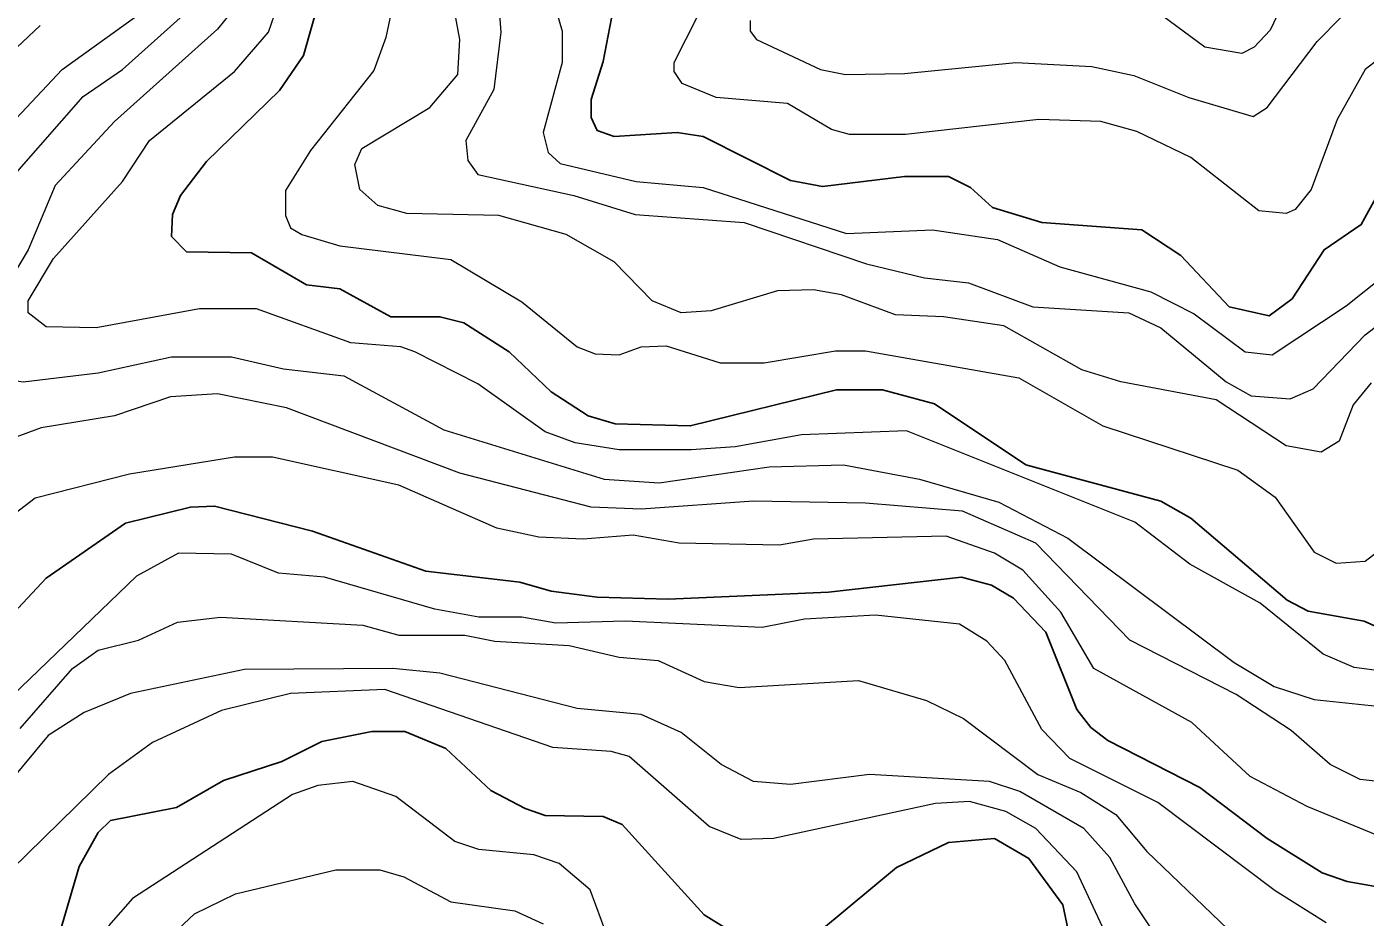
# Model space of a CAD drawing. Extents: x 577 to 602.9, y 7483.8 to 7511.6.
# Drawn here: x 584.628 to 585.691, y 7487.741 to 7488.448 of the extents above; entities that cross this region are included whole.
import ezdxf

# ---------------------------------------------------------------- set-up
doc = ezdxf.new("R2010")
doc.units = 0
doc.header["$LTSCALE"] = 0.032
doc.layers.add('1', color=7, linetype='Continuous', lineweight=25)
doc.layers.add('2', color=7, linetype='Continuous', lineweight=13)

msp = doc.modelspace()

# ---------------------------------------------------------------- linework, layer by layer
at = {"layer": '1'}
for points in [[(585.0975, 7488.4824), (585.0856, 7488.4204), (585.0761, 7488.3902), (585.0761, 7488.3759), (585.0808, 7488.3656), (585.0944, 7488.3608), (585.1444, 7488.364), (585.1651, 7488.3608), (585.2343, 7488.3258), (585.2597, 7488.321), (585.325, 7488.329), (585.3599, 7488.329), (585.3774, 7488.3202), (585.3949, 7488.3043), (585.4339, 7488.2924), (585.5134, 7488.2868), (585.5444, 7488.2662), (585.5826, 7488.2256), (585.6144, 7488.2184), (585.6327, 7488.232), (585.6581, 7488.2709), (585.6876, 7488.2908), (585.705, 7488.3226)], [(584.7429, 7488.2813), (584.7437, 7488.2988), (584.75, 7488.3139), (584.7707, 7488.3409), (584.8288, 7488.3974), (584.8478, 7488.4252), (584.8614, 7488.4737)], [(584.6387, 7488.449), (584.6109, 7488.4228)], [(585.7448, 7487.9513), (585.6899, 7487.9759), (585.6454, 7487.9839), (585.6287, 7487.9926), (585.5524, 7488.0578), (585.5285, 7488.0713), (585.4212, 7488.1), (585.3488, 7488.1485), (585.3075, 7488.1596), (585.2709, 7488.1596), (585.1548, 7488.131), (585.0951, 7488.1326), (585.0737, 7488.1389), (585.0443, 7488.158), (585.0109, 7488.1898), (584.9751, 7488.2129), (584.956, 7488.2177), (584.917, 7488.2177), (584.8765, 7488.2399), (584.8502, 7488.2431), (584.8065, 7488.2685), (584.7548, 7488.2693), (584.7429, 7488.2813)], [(584.6212, 7487.9863), (584.6435, 7488.0101), (584.7063, 7488.0538), (584.758, 7488.0666), (584.7771, 7488.0674), (584.855, 7488.0475), (584.9449, 7488.0157), (585.0196, 7488.0069), (585.0443, 7487.9998), (585.0808, 7487.995), (585.1373, 7487.9934), (585.2645, 7487.999), (585.3703, 7488.0109), (585.3941, 7488.0045), (585.4116, 7487.9942), (585.4371, 7487.9672), (585.4617, 7487.9059), (585.4729, 7487.8916), (585.4864, 7487.8813), (585.5595, 7487.8439), (585.6128, 7487.8034), (585.6565, 7487.7763), (585.6764, 7487.7692), (585.7321, 7487.7596)], [(584.6498, 7487.7135), (584.6697, 7487.7811), (584.6848, 7487.8081), (584.6944, 7487.8177), (584.7469, 7487.828), (584.7842, 7487.8495), (584.8304, 7487.8646), (584.8622, 7487.8805), (584.9019, 7487.8884), (584.9282, 7487.8884), (584.9608, 7487.8749), (584.9965, 7487.8415), (585.0236, 7487.8272), (585.0395, 7487.8217), (585.0856, 7487.8209), (585.1007, 7487.8145), (585.1659, 7487.7429), (585.1826, 7487.7326)], [(585.259, 7487.731), (585.3186, 7487.7803), (585.3599, 7487.8002), (585.3965, 7487.8034), (585.4236, 7487.7875), (585.4506, 7487.7509), (585.457, 7487.7207)]]:
    msp.add_lwpolyline(points, dxfattribs=at)
at = {"layer": '2'}
for points in [[(584.6077, 7488.3624), (584.6562, 7488.4141), (584.7389, 7488.4737), (584.7739, 7488.5095), (584.7858, 7488.5317), (584.7962, 7488.5628), (584.7993, 7488.5842), (584.7874, 7488.6383), (584.7874, 7488.7003), (584.7755, 7488.748), (584.7914, 7488.787), (584.8264, 7488.8276), (584.851, 7488.8625), (584.9528, 7488.9548), (584.9997, 7489.0017)], [(585.0339, 7488.5111), (585.053, 7488.4443), (585.053, 7488.4196), (585.0379, 7488.364), (585.0419, 7488.3481), (585.0514, 7488.3393), (585.1118, 7488.325), (585.1651, 7488.3202), (585.2788, 7488.2837), (585.3472, 7488.2868), (585.3989, 7488.2789), (585.4482, 7488.2574), (585.5206, 7488.2375), (585.5548, 7488.22), (585.5953, 7488.1898), (585.6168, 7488.1874), (585.6756, 7488.2264), (585.7353, 7488.2741)], [(585.7782, 7487.9266), (585.682, 7487.9393), (585.6573, 7487.9497), (585.6072, 7487.9902), (585.5516, 7488.0212), (585.5078, 7488.0546), (585.3265, 7488.127), (585.2431, 7488.1238), (585.1906, 7488.1143), (585.1556, 7488.1119), (585.0983, 7488.1119), (585.0633, 7488.1175), (585.0395, 7488.1262), (584.9862, 7488.1644), (584.9361, 7488.1898), (584.925, 7488.1938), (584.8852, 7488.197), (584.8105, 7488.224), (584.7651, 7488.224), (584.6832, 7488.2089), (584.6435, 7488.2097), (584.6292, 7488.2208), (584.6292, 7488.2304), (584.6491, 7488.2638), (584.7039, 7488.325), (584.7254, 7488.3576), (584.793, 7488.4125), (584.82, 7488.4435), (584.8367, 7488.492)], [(585.0005, 7488.4952), (585.0045, 7488.4435), (584.9989, 7488.3982), (584.9767, 7488.3576), (584.9783, 7488.3417), (584.9862, 7488.3306), (585.0625, 7488.3139), (585.1111, 7488.2988), (585.1977, 7488.2924), (585.2947, 7488.2598), (585.3409, 7488.2487), (585.3758, 7488.2447), (585.4267, 7488.2256), (585.5031, 7488.2208), (585.5285, 7488.2089), (585.5802, 7488.166), (585.6001, 7488.1548), (585.6311, 7488.1524), (585.6494, 7488.1604), (585.6907, 7488.2033), (585.7456, 7488.2455)], [(585.6367, 7488.4904), (585.6152, 7488.4451), (585.6025, 7488.4316), (585.5929, 7488.4268), (585.5635, 7488.4316), (585.5078, 7488.4729)], [(584.6029, 7488.3131), (584.6729, 7488.3926), (584.7039, 7488.4141), (584.7803, 7488.4824)], [(584.9226, 7488.4848), (584.9131, 7488.4395), (584.9035, 7488.4133), (584.8534, 7488.3497), (584.8335, 7488.3178), (584.8335, 7488.298), (584.8375, 7488.2884), (584.8463, 7488.2829), (584.8765, 7488.2741), (584.9647, 7488.263), (585.0212, 7488.2296), (585.0649, 7488.1938), (585.0792, 7488.1882), (585.0983, 7488.1874), (585.1158, 7488.1938), (585.1357, 7488.1946), (585.1786, 7488.1811), (585.2136, 7488.1811), (585.2701, 7488.1906), (585.2939, 7488.1906), (585.4156, 7488.1691), (585.4824, 7488.131), (585.5897, 7488.096), (585.6192, 7488.0745), (585.6502, 7488.0308), (585.6677, 7488.022), (585.6907, 7488.0236), (585.7186, 7488.0451)], [(585.6955, 7488.1652), (585.6812, 7488.1477), (585.6701, 7488.119), (585.6557, 7488.1103), (585.6279, 7488.1151), (585.5723, 7488.1517), (585.4967, 7488.166), (585.4657, 7488.1755), (585.4037, 7488.2105), (585.356, 7488.2177), (585.3178, 7488.2192), (585.2749, 7488.2351), (585.2526, 7488.2391), (585.224, 7488.2383), (585.1715, 7488.2224), (585.1476, 7488.2208), (585.1246, 7488.2304), (585.0944, 7488.2614), (585.0562, 7488.2829), (585.0029, 7488.298), (584.9298, 7488.2996), (584.9067, 7488.3059), (584.8924, 7488.3186), (584.8884, 7488.3385), (584.894, 7488.3512), (584.948, 7488.3838), (584.9703, 7488.4101), (584.9719, 7488.4379), (584.9639, 7488.4809)], [(584.8017, 7488.4737), (584.7795, 7488.4459), (584.6976, 7488.3727), (584.6506, 7488.3218)], [(585.7217, 7488.4379), (585.6907, 7488.4141), (585.6685, 7488.3743), (585.6478, 7488.3186), (585.6351, 7488.3027), (585.6279, 7488.2996), (585.6064, 7488.3019), (585.5524, 7488.3441), (585.5094, 7488.3648), (585.4808, 7488.3727), (585.4315, 7488.3743), (585.3257, 7488.3624), (585.2812, 7488.3624), (585.2669, 7488.3663), (585.2319, 7488.387), (585.1755, 7488.3918), (585.1484, 7488.4029), (585.1421, 7488.4125), (585.1421, 7488.4196), (585.1611, 7488.457)], [(585.2025, 7488.453), (585.2025, 7488.4443), (585.2073, 7488.4379), (585.2582, 7488.4141), (585.278, 7488.4101), (585.325, 7488.4109), (585.4132, 7488.4196), (585.4737, 7488.4164), (585.507, 7488.4093), (585.5508, 7488.3918), (585.6017, 7488.3767), (585.6128, 7488.3838), (585.6526, 7488.4363), (585.6717, 7488.4554)], [(584.6506, 7488.3218), (584.6292, 7488.2709), (584.5982, 7488.2192), (584.5918, 7488.1978), (584.5918, 7488.1835), (584.599, 7488.1699), (584.6252, 7488.166), (584.6848, 7488.1731), (584.7429, 7488.1858), (584.7906, 7488.1858), (584.8319, 7488.1763), (584.8797, 7488.1707), (584.9592, 7488.1278), (585.0864, 7488.0888), (585.1301, 7488.0857), (585.2176, 7488.0984), (585.2764, 7488.1), (585.3369, 7488.0888), (585.3997, 7488.0705), (585.4546, 7488.0419), (585.5866, 7487.9433), (585.6184, 7487.9242), (585.6502, 7487.9139), (585.7106, 7487.9075)], [(585.744, 7487.8439), (585.6868, 7487.8503), (585.6629, 7487.8622), (585.6319, 7487.8892), (585.5882, 7487.9179), (585.5039, 7487.9608), (585.4291, 7488.0379), (585.3711, 7488.0634), (585.2939, 7488.0697), (585.2049, 7488.0713), (585.1158, 7488.065), (585.0761, 7488.0666), (584.9719, 7488.0936), (584.8343, 7488.1453), (584.7795, 7488.1564), (584.7421, 7488.154), (584.6976, 7488.1389), (584.6395, 7488.1294), (584.6172, 7488.1214)], [(585.7567, 7487.7827), (585.6446, 7487.8288), (585.5993, 7487.8527), (585.5532, 7487.8956), (585.4752, 7487.9385), (585.449, 7487.9831), (585.4188, 7488.0165), (585.3963, 7488.03), (585.3581, 7488.0436), (585.2526, 7488.0411), (585.2256, 7488.0364), (585.146, 7488.0379), (585.1095, 7488.0443), (585.0697, 7488.0411), (585.0347, 7488.0427), (585.0013, 7488.0499), (584.9234, 7488.0841), (584.8232, 7488.1063), (584.793, 7488.1063), (584.7095, 7488.0928), (584.6347, 7488.0737), (584.6109, 7488.0554)], [(585.6597, 7487.7366), (585.6192, 7487.762), (585.5261, 7487.832), (585.4562, 7487.867), (585.4339, 7487.89), (585.4045, 7487.9449), (585.3902, 7487.96), (585.3687, 7487.9735), (585.3019, 7487.9807), (585.2454, 7487.9775), (585.212, 7487.9711), (585.1031, 7487.9759), (585.0482, 7487.9743), (585.0212, 7487.9791), (584.987, 7487.9791), (584.952, 7487.9855), (584.8645, 7488.0109), (584.828, 7488.0141), (584.7906, 7488.0292), (584.7485, 7488.03), (584.7151, 7488.0117), (584.6093, 7487.9099)], [(584.6848, 7487.9529), (584.7166, 7487.9608), (584.7477, 7487.9751), (584.7818, 7487.9791), (584.8948, 7487.9727), (584.9234, 7487.9648), (584.9759, 7487.9648), (584.9997, 7487.96), (585.0586, 7487.9568), (585.0983, 7487.9473), (585.1293, 7487.9449), (585.1659, 7487.9282), (585.1937, 7487.9234), (585.2884, 7487.929), (585.3424, 7487.9131), (585.3719, 7487.8988), (585.4307, 7487.8543), (585.4649, 7487.8399), (585.4927, 7487.8224), (585.5174, 7487.793), (585.5945, 7487.7191)], [(584.6228, 7487.8908), (584.6642, 7487.9385), (584.6848, 7487.9529)], [(585.546, 7487.6944), (585.5078, 7487.7517), (585.488, 7487.7883), (585.4673, 7487.8113), (585.4164, 7487.8407), (585.3925, 7487.8487), (585.2971, 7487.8543), (585.2343, 7487.8463), (585.2049, 7487.8487), (585.1794, 7487.8622), (585.1476, 7487.8877), (585.1158, 7487.902), (585.0649, 7487.9067), (584.956, 7487.9346), (584.9186, 7487.9385), (584.8009, 7487.9377), (584.7103, 7487.9187), (584.6737, 7487.9036), (584.6451, 7487.8853), (584.6141, 7487.8479)], [(585.4951, 7487.7056), (585.4617, 7487.7771), (585.4291, 7487.8113), (585.4053, 7487.8248), (585.3766, 7487.8328), (585.3496, 7487.8312), (585.2208, 7487.8034), (585.1953, 7487.8026), (585.1699, 7487.8129), (585.1063, 7487.8686), (585.092, 7487.8725), (585.0458, 7487.8757), (584.9123, 7487.9218), (584.8375, 7487.9187), (584.7826, 7487.9051), (584.7278, 7487.8797), (584.6928, 7487.8543), (584.6157, 7487.7787)], [(585.0888, 7487.7262), (585.0753, 7487.7628), (585.0506, 7487.7835), (585.0307, 7487.7906), (584.987, 7487.7946), (584.9679, 7487.801), (584.921, 7487.8368), (584.8868, 7487.8487), (584.859, 7487.8455), (584.8391, 7487.8384), (584.7119, 7487.7557), (584.6928, 7487.7342)], [(584.7357, 7487.7199), (584.7612, 7487.7437), (584.7938, 7487.7596), (584.8733, 7487.7787), (584.9083, 7487.7787), (584.9274, 7487.7731), (584.9647, 7487.7533), (585.0156, 7487.7461), (585.0379, 7487.7358)]]:
    msp.add_lwpolyline(points, dxfattribs=at)

doc.saveas('drawing.dxf')
